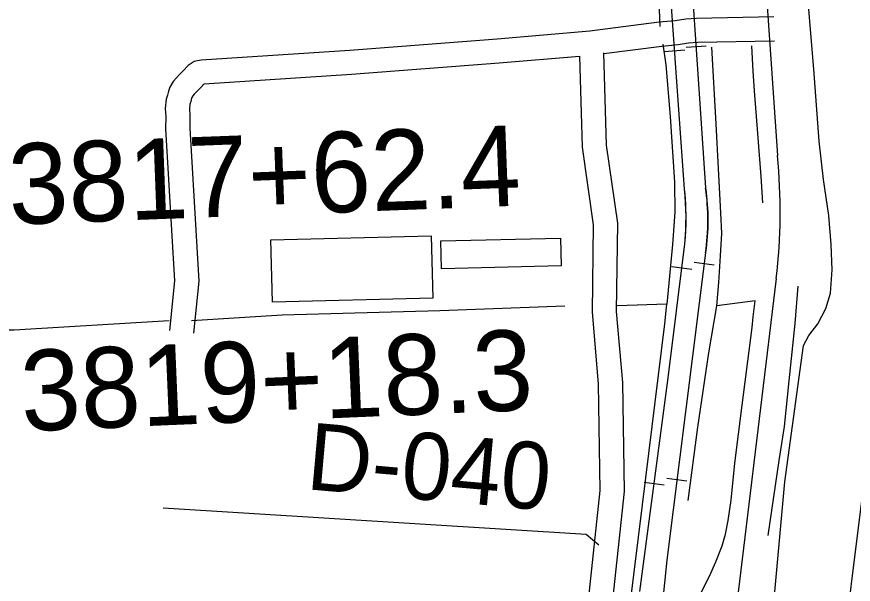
# Model space of a CAD drawing. Extents: x 3297716 to 3335574, y 688621 to 713991.
# Drawn here: x 3321253 to 3322290, y 705574 to 706278 of the extents above; entities that cross this region are included whole.
import ezdxf

# ---------------------------------------------------------------- set-up
doc = ezdxf.new("R2010")
doc.units = 0
for name, color, linetype in [('V-BLDG-OTLN', 7, 'Continuous'), ('V-LEVE-TOET', 7, 'Continuous'), ('V-RAIL-TRAK', 7, 'Continuous'), ('V-RIVR-RANG-IDEN', 7, 'Continuous'), ('V-ROAD-CNTR', 7, 'Continuous'), ('V-SURV-IDEN', 7, 'Continuous'), ('V-SURV-LINE', 7, 'Continuous'), ('V-TOPO-SHOR', 7, 'Continuous')]:
    doc.layers.add(name, color=color, linetype=linetype)

msp = doc.modelspace()

# ---------------------------------------------------------------- linework, layer by layer
at = {"layer": 'V-BLDG-OTLN'}
for points in [[(3321568, 706000.9), (3321766.9, 706006), (3321768.9, 705928.5), (3321570, 705923.5)], [(3321927.9, 705968.6), (3321779.4, 705965.1), (3321778.6, 705999.6), (3321927.1, 706003)]]:
    msp.add_lwpolyline(points, close=True, dxfattribs=at)
at = {"layer": 'V-LEVE-TOET'}
for points in [[(3322228.5, 705869.8), (3322235.1, 705882.5), (3322246.4, 705897), (3322256.3, 705915.8), (3322262.3, 705934.8), (3322264.4, 705963.7), (3322262.9, 705995.4), (3322260.1, 706031.2), (3322253.5, 706075.8), (3322248.2, 706123.3), (3322241.6, 706212.6), (3322227.3, 706381.4)], [(3322125.9, 705054), (3322135.1, 705086.3), (3322141, 705122.6), (3322166.3, 705287.9), (3322189.7, 705528), (3322205.4, 705701), (3322228.5, 705869.8)]]:
    msp.add_lwpolyline(points, dxfattribs=at)
at = {"layer": 'V-RAIL-TRAK'}
for points in [[(3322081.1, 706064), (3322045.9, 706557.6), (3322024.2, 706876.6), (3322015.7, 706930.2), (3321979.6, 707112.7), (3321954.1, 707195.4)], [(3322065.2, 706685), (3322107.2, 706065.3), (3322107.9, 706060.3), (3322108.4, 706055.3), (3322108.9, 706050.3), (3322109.3, 706045.3), (3322109.6, 706040.3), (3322109.8, 706035.3), (3322109.9, 706030.3), (3322110, 706025.3), (3322109.9, 706020.3), (3322109.8, 706015.3), (3322109.5, 706010.3), (3322109.2, 706005.3), (3322108.8, 706000.3), (3322108.3, 705995.3), (3322107.7, 705990.3), (3322107.1, 705985.4), (3322107, 705984.8), (3322059.1, 705603.5)], [(3322065.2, 706685), (3322107.2, 706065.3)], [(3322025.5, 705564.8), (3322060.8, 705829.7), (3322081.5, 705996), (3322081.9, 706000.8), (3322082.4, 706007.2), (3322082.7, 706013.5), (3322082.9, 706019.8), (3322082.9, 706026.1), (3322082.9, 706032.4), (3322082.8, 706038.7), (3322082.5, 706045.1), (3322082.1, 706051.4), (3322081.7, 706057.7), (3322081.1, 706064), (3322045.9, 706557.6)], [(3322107.8, 706241.3), (3322082.9, 706239.6)], [(3322056.4, 706234.7), (3322081.3, 706236.5)], [(3322025.5, 705564.8), (3322060.8, 705829.7), (3322081.5, 705996)], [(3322107, 705984.8), (3322059.1, 705603.5)], [(3322065.4, 705967.9), (3322090.3, 705964.8)], [(3322117.7, 705969.6), (3322092.9, 705972.7)], [(3322030.9, 705700.2), (3322055.7, 705696.9)], [(3322084, 705701.7), (3322059.2, 705704.9)], [(3322059.1, 705603.5), (3322040.2, 705419.3)]]:
    msp.add_lwpolyline(points, dxfattribs=at)
for centre, radius, start, end in [((3321720.6, 706027.6), 362.3, 354.9931, 5.7635), ((3321822.9, 706025.8), 287.1, 351.7864, 7.8945)]:
    msp.add_arc(centre, radius, start, end, dxfattribs=at)
at = {"layer": 'V-ROAD-CNTR'}
for points in [[(3322100.7, 707543.3), (3322151.1, 706764.1), (3322196.3, 706105.8)], [(3322192, 706277.5), (3322095.8, 706275.6), (3322082.5, 706274.8), (3322069.3, 706272.6), (3322049.6, 706270.9), (3321963.7, 706259.7), (3321848.8, 706249.9), (3321665.8, 706236), (3321481.4, 706223.7), (3321472.8, 706222.2), (3321465.2, 706217.3), (3321458.8, 706210.3), (3321454.6, 706206.1), (3321450.6, 706201.8), (3321446.6, 706197.4), (3321442.5, 706190.3), (3321440.8, 706185.4), (3321439.5, 706180.5), (3321437.9, 706175.4), (3321436.6, 706164.1), (3321437.5, 706154.1), (3321437.1, 706138.8), (3321448.2, 705950.3), (3321442, 705888.4)], [(3322192.6, 706247.5), (3322097, 706245.6), (3322085.9, 706245), (3322073.1, 706242.8), (3322052.8, 706241), (3321981, 706231.7)], [(3321950.7, 706228.5), (3321851.2, 706220), (3321668, 706206.1), (3321484.9, 706193.9), (3321484, 706193.7), (3321484.8, 706194.2), (3321480.5, 706189.6), (3321476.3, 706185.3), (3321472.7, 706181.5), (3321470.9, 706179.5), (3321469.8, 706177.6), (3321469.5, 706176.7), (3321468.4, 706172.4), (3321467.4, 706169.1), (3321466.7, 706163.6), (3321467.5, 706155.1), (3321467.2, 706139.4), (3321478.3, 705949.6), (3321471.9, 705885.4)], [(3321950.7, 706228.7), (3321954, 706115.8), (3321967.8, 706019.6), (3321966.3, 705911.2), (3321974.1, 705822.5), (3321976.1, 705690.2), (3321959.5, 705534.5), (3321942.5, 705413.9), (3321939.2, 705405.7), (3321936.8, 705402.6), (3321931.2, 705394), (3321922.4, 705382), (3321906.5, 705354.3), (3321903.1, 705346), (3321897.2, 705333.5), (3321893.2, 705323.8), (3321889.1, 705311), (3321889.5, 705295.7), (3321893.6, 705283.8)], [(3321980.6, 706233.1), (3321984, 706118.3), (3321997.8, 706021.6), (3321996.3, 705912.3), (3322004.1, 705824), (3322006.1, 705688.9), (3321989.3, 705530.8), (3321971.7, 705406.1), (3321965.4, 705390.6), (3321961.2, 705385.2), (3321955.9, 705376.9), (3321947.6, 705365.7), (3321933.5, 705341), (3321930.5, 705333.7), (3321924.6, 705321.4), (3321921.4, 705313.5), (3321919.2, 705306.8), (3321919.4, 705301.1), (3321922, 705293.5)], [(3322194.9, 705952.9), (3322117.2, 705311.3)]]:
    msp.add_lwpolyline(points, dxfattribs=at)
msp.add_arc((3321498.9, 706035.6), 700.9, 353.2216, 5.748, dxfattribs=at)
at = {"layer": 'V-SURV-LINE'}
msp.add_lwpolyline([(3322159.8, 704544.1), (3322330.7, 705915.4)], dxfattribs=at)
at = {"layer": 'V-TOPO-SHOR'}
for p, q in [((3322059.2, 705921.1), (3321997.5, 705919.2)), ((3322168.7, 705925.4), (3322121.2, 705919.2))]:
    msp.add_line(p, q, dxfattribs=at)
for points in [[(3321962.8, 707112), (3321997.6, 706957.2), (3322009.5, 706898.2), (3322011.7, 706866.2), (3322015.2, 706837), (3322031.1, 706625.1), (3322045.1, 706405.6), (3322050.4, 706265.6)], [(3322054, 706243.8), (3322058, 706218.2), (3322063.2, 706154.2), (3322068.7, 706072.5), (3322069.2, 706035.3), (3322066, 705995.2), (3322059.2, 705921.1)], [(3322085.4, 705677.5), (3322097.4, 705768.7), (3322111.1, 705861), (3322121.2, 705919.2), (3322123.8, 705948), (3322125.8, 705981), (3322127.2, 706008.9), (3322126.3, 706034.5), (3322123.3, 706089.5), (3322120.5, 706145), (3322115.1, 706240)], [(3322178.3, 706046.8), (3322176.1, 706079.7), (3322172.5, 706127.4), (3322167.7, 706185.7), (3322166.1, 706210.2), (3322164.4, 706241.8)], [(3322184.9, 705634.3), (3322198.4, 705727.1), (3322205.1, 705769.5), (3322210.8, 705826), (3322218.4, 705897.4), (3322221.9, 705943.6)], [(3321932.7, 705918.8), (3321777.6, 705913.1), (3321581.8, 705907.6), (3321469.3, 705900.5)], [(3321978.1, 705270.8), (3322003.3, 705465), (3322028.8, 705672.2), (3322056.6, 705897), (3322059.2, 705921.1)], [(3322090.9, 705538), (3322094.4, 705551.2), (3322100.7, 705561.9), (3322111.9, 705583.9), (3322120.1, 705601.4), (3322127.7, 705621.3), (3322131.7, 705635.9), (3322135.1, 705652.7), (3322139, 705677.9), (3322143.5, 705723.9), (3322152.6, 705795.7), (3322164.9, 705892.4), (3322166.1, 705905.5), (3322168.7, 705925.4)], [(3321441.7, 705900.4), (3321249.2, 705888.8), (3321188.7, 705889.1)], [(3321434.3, 705668.5), (3321958.9, 705636), (3321974.6, 705622.7)]]:
    msp.add_lwpolyline(points, dxfattribs=at)

# ---------------------------------------------------------------- texts
at = {"layer": 'V-RIVR-RANG-IDEN'}
msp.add_text('D-040', height=83, rotation=354.9243, dxfattribs=at).set_placement((3321610.3, 705691.8))
at = {"layer": 'V-SURV-IDEN'}
for s, rotation, p in [('3817+62.4', 2.1353, (3321243.8, 706019.8)), ('3819+18.3', 2.4239, (3321259.3, 705763.4))]:
    msp.add_text(s, height=100, rotation=rotation, dxfattribs=at).set_placement(p)

doc.saveas('drawing.dxf')
